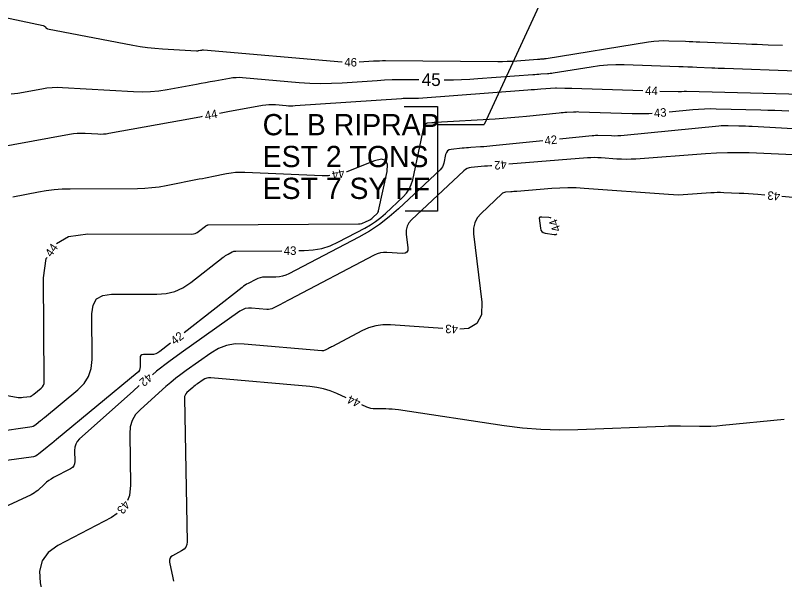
# Model space of a CAD drawing. Extents: x 2384780 to 2405861, y 547869 to 573706.
# Drawn here: x 2390596.4 to 2390777.3, y 552314.8 to 552447.7 of the extents above; entities that cross this region are included whole.
import ezdxf

# ---------------------------------------------------------------- set-up
doc = ezdxf.new("R2010")
doc.units = 0
for name, color, linetype in [('Old_Level_5', 7, 'Continuous'), ('Old_Level_60', 7, 'Continuous'), ('Old_Level_61', 7, 'Continuous')]:
    doc.layers.add(name, color=color, linetype=linetype)

msp = doc.modelspace()

# ---------------------------------------------------------------- linework, layer by layer
at = {"layer": 'Old_Level_5'}
for p in [(2390739.7965, 552493.97625), (2390695.685, 552421.933)]:
    msp.add_line(p, (2390706.6415, 552421.933), dxfattribs=at)
msp.add_lwpolyline([(2390687.86625, 552426.2385), (2390695.685, 552426.2385), (2390695.685, 552401.54275), (2390688.11075, 552401.54275)], dxfattribs=at)
at = {"layer": 'Old_Level_60'}
for points in [[(2390583.2235, 552449.43), (2390602.964, 552445.247), (2390603.0845, 552445.2115), (2390603.1945, 552445.1585), (2390603.294, 552445.08775), (2390603.38325, 552444.9995), (2390603.6575, 552444.68175), (2390603.72, 552444.62025), (2390603.78975, 552444.57125), (2390603.867, 552444.53525), (2390603.9515, 552444.51175), (2390623.98775, 552440.6665), (2390625.72775, 552440.362), (2390627.475, 552440.11525), (2390629.22925, 552439.926), (2390630.991, 552439.79425), (2390638.9705, 552439.3295), (2390639.099, 552439.326), (2390639.22725, 552439.33), (2390639.35475, 552439.34175), (2390639.482, 552439.361), (2390639.9345, 552439.44375), (2390640.0045, 552439.45675), (2390640.07425, 552439.4695), (2390640.14425, 552439.48225), (2390640.214, 552439.495), (2390640.44225, 552439.53675), (2390640.49125, 552439.544), (2390640.5405, 552439.548), (2390640.58975, 552439.54875), (2390640.63925, 552439.546), (2390673.214, 552436.73125), (2390673.25025, 552436.729)], [(2390677.2465, 552436.69375), (2390677.276, 552436.69525), (2390680.59575, 552436.92275), (2390681.30725, 552436.96475), (2390682.01925, 552436.9935), (2390682.7315, 552437.00875), (2390683.4445, 552437.0105), (2390709.8375, 552436.829), (2390710.9645, 552436.83275), (2390712.09075, 552436.85925), (2390713.21625, 552436.9085), (2390714.341, 552436.9805), (2390719.182, 552437.3395), (2390719.385, 552437.3545), (2390719.58825, 552437.3695), (2390719.79125, 552437.3845), (2390719.99425, 552437.39975), (2390720.65725, 552437.44875), (2390720.79925, 552437.461), (2390720.94075, 552437.476), (2390721.082, 552437.494), (2390721.223, 552437.51525), (2390745.34575, 552441.3995), (2390746.53375, 552441.5615), (2390747.72525, 552441.66575), (2390748.92075, 552441.712), (2390750.11975, 552441.7005), (2390754.04225, 552441.56825), (2390754.883, 552441.53875), (2390755.72325, 552441.50725), (2390756.56375, 552441.47375), (2390757.404, 552441.43825), (2390768.32425, 552440.9615), (2390769.60225, 552440.90725), (2390770.88025, 552440.8565), (2390772.15875, 552440.80875), (2390773.437, 552440.7645), (2390776.86275, 552440.65025)], [(2390644.369, 552424.652), (2390646.352, 552425.01475), (2390654.5145, 552426.5085), (2390655.27275, 552426.6215), (2390656.0335, 552426.68325), (2390656.79675, 552426.69375), (2390657.56225, 552426.653), (2390660.067, 552426.43675), (2390660.604, 552426.40075), (2390661.141, 552426.3855), (2390661.67825, 552426.391), (2390662.2155, 552426.4175), (2390687.216, 552428.13075), (2390687.60975, 552428.154), (2390688.00375, 552428.17), (2390688.39775, 552428.17825), (2390688.79225, 552428.17925), (2390690.081, 552428.1705), (2390690.357, 552428.17125), (2390690.63275, 552428.17775), (2390690.9085, 552428.19), (2390691.184, 552428.2075), (2390716.9625, 552430.1195), (2390717.7165, 552430.1755), (2390718.4705, 552430.23125), (2390719.2245, 552430.28725), (2390719.97825, 552430.34325), (2390723.44925, 552430.6005), (2390723.473, 552430.6025), (2390723.4965, 552430.605), (2390723.52025, 552430.608), (2390723.54375, 552430.61175), (2390723.62025, 552430.624), (2390723.63675, 552430.62625), (2390723.65325, 552430.62775), (2390723.66975, 552430.62825), (2390723.6865, 552430.62825), (2390725.61275, 552430.56325), (2390726.0255, 552430.5495), (2390726.4385, 552430.53575), (2390726.85125, 552430.5225), (2390727.264, 552430.50925), (2390744.01575, 552429.97875)], [(2390748.01375, 552429.852), (2390752.329, 552429.7155), (2390752.522, 552429.7125), (2390752.7145, 552429.71575), (2390752.90675, 552429.7255), (2390753.099, 552429.7415), (2390753.7265, 552429.80425), (2390753.861, 552429.8155), (2390753.9955, 552429.8225), (2390754.1305, 552429.8255), (2390754.2655, 552429.82425), (2390781.31125, 552429.133)], [(2390750.14775, 552424.93825), (2390755.7165, 552425.494), (2390757.08875, 552425.6095), (2390758.4625, 552425.68175), (2390759.83775, 552425.71125), (2390761.21475, 552425.6975), (2390771.7215, 552425.429), (2390773.37625, 552425.38), (2390775.0305, 552425.318), (2390776.68425, 552425.243), (2390778.3375, 552425.15475)], [(2390587.271, 552415.72425), (2390609.11875, 552419.68925), (2390610.0305, 552419.827), (2390610.9455, 552419.91), (2390611.86375, 552419.93825), (2390612.7855, 552419.912), (2390615.802, 552419.73625), (2390616.447, 552419.71775), (2390617.09, 552419.738), (2390617.73025, 552419.79675), (2390618.3685, 552419.894), (2390638.05775, 552423.497), (2390640.1315, 552423.8765), (2390640.4345, 552423.932)], [(2390663.09775, 552392.2795), (2390664.301, 552392.28725), (2390666.41525, 552392.42425), (2390668.468, 552392.80725), (2390670.45925, 552393.43625), (2390672.38875, 552394.3115), (2390678.591, 552397.5725), (2390679.89075, 552398.3125), (2390681.13175, 552399.135), (2390682.31375, 552400.04), (2390683.437, 552401.0275), (2390687.5745, 552404.919), (2390688.382, 552405.79725), (2390689.032, 552406.76475), (2390689.524, 552407.82125), (2390689.8585, 552408.96675), (2390692.58175, 552421.6555), (2390692.67825, 552421.92775), (2390692.83625, 552422.13125), (2390693.05575, 552422.2665), (2390693.33675, 552422.333), (2390694.355, 552422.43875), (2390694.57325, 552422.46), (2390694.79175, 552422.479), (2390695.0105, 552422.49575), (2390695.22925, 552422.50975), (2390709.27625, 552423.3395), (2390711.11875, 552423.4585), (2390712.9595, 552423.59725), (2390714.79875, 552423.756), (2390716.63625, 552423.93475), (2390724.2865, 552424.7205), (2390724.7475, 552424.7655), (2390725.209, 552424.80575), (2390725.6705, 552424.8415), (2390726.13275, 552424.8725), (2390727.643, 552424.96575), (2390727.96675, 552424.982), (2390728.2905, 552424.99075), (2390728.61425, 552424.99175), (2390728.9385, 552424.98525), (2390741.46275, 552424.58875), (2390743.4295, 552424.5585), (2390745.39425, 552424.593), (2390746.16025, 552424.6315)], [(2390787.57675, 552420.45675), (2390769.6965, 552421.482), (2390768.91575, 552421.52375), (2390768.1345, 552421.55925), (2390767.35325, 552421.5885), (2390766.5715, 552421.6115), (2390764.01775, 552421.67675), (2390763.471, 552421.68225), (2390762.92475, 552421.6705), (2390762.379, 552421.64175), (2390761.834, 552421.596), (2390739.56275, 552419.3725), (2390738.822, 552419.311), (2390738.0805, 552419.2735), (2390737.33825, 552419.2605), (2390736.59525, 552419.272), (2390733.39375, 552419.37325), (2390733.25975, 552419.376), (2390733.12575, 552419.3755), (2390732.9915, 552419.372), (2390732.85775, 552419.36525), (2390732.42, 552419.33825), (2390732.32625, 552419.332), (2390732.23275, 552419.32475), (2390732.13925, 552419.3165), (2390732.04575, 552419.3075), (2390724.4065, 552418.52275)], [(2390720.4275, 552418.114), (2390708.68975, 552416.90825), (2390707.97475, 552416.8385), (2390707.25925, 552416.77675), (2390706.543, 552416.72275), (2390705.82625, 552416.6765), (2390703.4835, 552416.53825), (2390702.98175, 552416.50575), (2390702.48025, 552416.46775), (2390701.9795, 552416.42425), (2390701.479, 552416.375), (2390698.92525, 552416.11025), (2390698.432, 552415.99325), (2390698.0465, 552415.756), (2390697.76925, 552415.3985), (2390697.59975, 552414.92075), (2390697.15375, 552412.843), (2390697.02875, 552412.4145), (2390696.84475, 552412.01925), (2390696.6015, 552411.65725), (2390696.29925, 552411.32875), (2390686.47675, 552402.09025), (2390684.31525, 552400.19), (2390682.04075, 552398.4485), (2390679.653, 552396.86575), (2390677.152, 552395.44175), (2390660.721, 552386.803), (2390659.9975, 552386.47475), (2390659.25075, 552386.23875), (2390658.48075, 552386.09525), (2390657.68775, 552386.04375), (2390655.05975, 552386.02675), (2390654.50475, 552385.991), (2390653.96575, 552385.89025), (2390653.443, 552385.72525), (2390652.9365, 552385.4955), (2390651.15475, 552384.5585), (2390650.778, 552384.34975), (2390650.412, 552384.1245), (2390650.0565, 552383.883), (2390649.7115, 552383.6255), (2390636.061, 552372.9435)], [(2390781.04775, 552414.741), (2390769.02975, 552415.26025), (2390766.45525, 552415.333), (2390763.88175, 552415.329), (2390761.30975, 552415.248), (2390758.739, 552415.0905), (2390742.337, 552413.839), (2390741.21, 552413.77425), (2390740.08275, 552413.75175), (2390738.9555, 552413.77175), (2390737.82825, 552413.83425), (2390734.14575, 552414.107), (2390733.35675, 552414.15025), (2390732.56775, 552414.16275), (2390731.779, 552414.14475), (2390730.99025, 552414.096), (2390712.43175, 552412.59175)], [(2390606.06725, 552393.92825), (2390608.85775, 552395.60125), (2390613.422, 552396.2425), (2390637.80825, 552396.182), (2390638.268, 552396.21725), (2390638.70275, 552396.32575), (2390639.1125, 552396.50725), (2390639.497, 552396.76175), (2390641.12075, 552398.0325), (2390641.17775, 552398.075), (2390641.2365, 552398.11475), (2390641.29675, 552398.152), (2390641.359, 552398.1865), (2390641.565, 552398.29475), (2390641.60975, 552398.31525), (2390641.656, 552398.32975), (2390641.70375, 552398.33875), (2390641.753, 552398.34175), (2390677.0905, 552398.5705), (2390677.48225, 552398.596), (2390677.86275, 552398.667), (2390678.23175, 552398.7835), (2390678.58925, 552398.94575), (2390679.739, 552399.55), (2390679.97975, 552399.68725), (2390680.20975, 552399.83975), (2390680.42875, 552400.0075), (2390680.637, 552400.1905), (2390681.40375, 552400.91175), (2390681.5535, 552401.0745), (2390681.674, 552401.25375), (2390681.76525, 552401.4495), (2390681.827, 552401.66175), (2390683.80675, 552410.885), (2390683.94225, 552412.523), (2390683.5005, 552413.4845), (2390682.4815, 552413.76925), (2390680.88525, 552413.37725), (2390674.347, 552410.8445), (2390674.2705, 552410.81925)], [(2390670.3825, 552409.93875), (2390670.03125, 552409.8995), (2390668.54275, 552409.8885), (2390650.3535, 552410.67225), (2390649.27525, 552410.68675), (2390648.202, 552410.637), (2390647.1335, 552410.52275), (2390646.07025, 552410.3445), (2390642.60425, 552409.65675), (2390641.8615, 552409.5095), (2390641.11875, 552409.362), (2390640.37625, 552409.21475), (2390639.6335, 552409.06725), (2390631.85825, 552407.5245), (2390630.188, 552407.2345), (2390628.50975, 552407.025), (2390626.8235, 552406.89625), (2390625.129, 552406.84825), (2390609.242, 552406.77675), (2390607.37225, 552406.72475), (2390605.511, 552406.58575), (2390603.65825, 552406.3595), (2390601.814, 552406.0465), (2390595.80375, 552404.881)], [(2390708.445, 552412.2685), (2390708.165, 552412.24575), (2390707.43825, 552412.187), (2390706.71175, 552412.128), (2390705.98525, 552412.06925), (2390703.61175, 552411.87675), (2390703.12025, 552411.797), (2390702.66275, 552411.64), (2390702.23975, 552411.40625), (2390701.851, 552411.095), (2390689.558, 552399.53325), (2390688.932, 552398.806), (2390688.51875, 552398.001), (2390688.31825, 552397.11875), (2390688.33025, 552396.15925), (2390688.717, 552392.898), (2390688.702, 552392.2925), (2390688.4905, 552391.8735), (2390688.08275, 552391.64125), (2390687.47875, 552391.59575), (2390683.79275, 552391.84675), (2390683.014, 552391.84775), (2390682.25775, 552391.743), (2390681.5235, 552391.533), (2390680.81175, 552391.2175), (2390660.82425, 552380.70875), (2390660.307, 552380.43675), (2390659.7895, 552380.16475), (2390659.272, 552379.89275), (2390658.7545, 552379.62075), (2390657.06425, 552378.732), (2390656.6965, 552378.56975), (2390656.31725, 552378.46425), (2390655.92675, 552378.4155), (2390655.52475, 552378.42325), (2390651.94275, 552378.73975), (2390651.19275, 552378.7435), (2390650.47725, 552378.61875), (2390649.7965, 552378.3655), (2390649.1505, 552377.984), (2390635.38, 552368.2195), (2390632.46075, 552366.087), (2390629.6055, 552363.875), (2390628.60625, 552363.05475)], [(2390772.69825, 552405.33025), (2390771.05525, 552405.47325), (2390769.9545, 552405.563), (2390768.85325, 552405.64075), (2390767.751, 552405.7065), (2390766.648, 552405.76025), (2390763.04375, 552405.916), (2390762.2715, 552405.93775), (2390761.49975, 552405.9365), (2390760.72825, 552405.91225), (2390759.95725, 552405.865), (2390754.6, 552405.45625), (2390753.45175, 552405.39025), (2390752.30375, 552405.3675), (2390751.1555, 552405.38775), (2390750.0075, 552405.45125), (2390730.18425, 552406.92025), (2390728.2745, 552407.02475), (2390726.365, 552407.055), (2390724.45575, 552407.0115), (2390722.54675, 552406.89375), (2390714.3745, 552406.23125), (2390714.0065, 552406.2015), (2390713.6385, 552406.17175), (2390713.2705, 552406.14175), (2390712.90275, 552406.112), (2390711.70075, 552406.0145), (2390711.45175, 552405.97425), (2390711.22025, 552405.89475), (2390711.006, 552405.77625), (2390710.809, 552405.61875), (2390705.932, 552401.03175), (2390705.03875, 552399.99375), (2390704.449, 552398.84525), (2390704.16275, 552397.58625), (2390704.18, 552396.21675), (2390706.0865, 552380.1455), (2390706.0115, 552377.1615), (2390704.96925, 552375.0975), (2390702.96, 552373.95325), (2390700.90525, 552373.79825)], [(2390796.64375, 552403.24575), (2390776.683, 552404.9835)], [(2390722.3865, 552399.90025), (2390722.22425, 552399.987), (2390721.8855, 552400.05475), (2390720.258, 552400.17525), (2390720.20975, 552400.178), (2390720.16125, 552400.17875), (2390720.113, 552400.17775), (2390720.0645, 552400.17475), (2390719.8575, 552400.158), (2390719.848, 552400.15725), (2390719.83875, 552400.1565), (2390719.8295, 552400.15575), (2390719.82025, 552400.155), (2390719.78975, 552400.1525), (2390719.7835, 552400.1515), (2390719.7775, 552400.1495), (2390719.772, 552400.1465), (2390719.767, 552400.1425), (2390719.6435, 552400.02625), (2390719.62075, 552399.99975), (2390719.606, 552399.97075), (2390719.59875, 552399.93875), (2390719.599, 552399.90425)], [(2390719.599, 552399.90425), (2390719.87725, 552397.56025), (2390719.9955, 552397.098), (2390720.2275, 552396.7475), (2390720.57325, 552396.50825), (2390721.03275, 552396.3805), (2390723.137, 552396.087), (2390723.51275, 552396.08575), (2390723.73825, 552396.2075), (2390723.7525, 552396.25425)], [(2390592.07175, 552349.7005), (2390599.8265, 552350.75225), (2390600.225, 552350.83375), (2390600.601, 552350.96725), (2390600.954, 552351.1525), (2390601.28425, 552351.39), (2390602.3265, 552352.25), (2390602.54975, 552352.43425), (2390602.773, 552352.61875), (2390602.99625, 552352.803), (2390603.2195, 552352.98725), (2390611.089, 552359.4825), (2390612.56275, 552360.9735), (2390613.612, 552362.66325), (2390614.23625, 552364.55175), (2390614.436, 552366.639), (2390614.37275, 552377.4195), (2390614.64975, 552379.44025), (2390615.5075, 552380.88175), (2390616.94625, 552381.7445), (2390618.966, 552382.02825), (2390629.66825, 552382.00175), (2390631.83575, 552382.1685), (2390633.885, 552382.6795), (2390635.816, 552383.535), (2390637.62875, 552384.735), (2390645.283, 552390.72475), (2390645.55175, 552390.9255), (2390645.82825, 552391.11325), (2390646.11325, 552391.2885), (2390646.4065, 552391.45125), (2390647.37725, 552391.9615), (2390647.58875, 552392.0575), (2390647.80675, 552392.1265), (2390648.03175, 552392.1685), (2390648.2635, 552392.1835), (2390659.098, 552392.2535)], [(2390588.3775, 552359.2855), (2390596.636, 552357.76625), (2390597.03875, 552357.70825), (2390597.442, 552357.68275), (2390597.84625, 552357.68925), (2390598.25125, 552357.72825), (2390599.96175, 552357.96025), (2390600.04975, 552357.97825), (2390600.1325, 552358.0075), (2390600.2105, 552358.0485), (2390600.28325, 552358.10075), (2390600.51325, 552358.2905), (2390600.5625, 552358.33125), (2390600.61175, 552358.37175), (2390600.661, 552358.4125), (2390600.71025, 552358.45325), (2390602.446, 552359.88575), (2390602.771, 552360.21475), (2390603.0025, 552360.5875), (2390603.14025, 552361.004), (2390603.18425, 552361.4645), (2390603.04175, 552385.82725), (2390603.6675, 552390.39375), (2390603.83575, 552390.6765)], [(2390696.915, 552373.9375), (2390684.604, 552374.7755), (2390682.84725, 552374.77775), (2390681.14075, 552374.542), (2390679.4845, 552374.068), (2390677.8785, 552373.35575), (2390670.98775, 552369.733), (2390670.7445, 552369.605), (2390670.50125, 552369.47725), (2390670.258, 552369.34925), (2390670.015, 552369.2215), (2390669.2205, 552368.80375), (2390669.0475, 552368.7275), (2390668.8695, 552368.678), (2390668.68575, 552368.655), (2390668.497, 552368.65875), (2390650.206, 552370.27525), (2390648.0905, 552370.28575), (2390646.07275, 552369.93375), (2390644.153, 552369.22), (2390642.33125, 552368.144), (2390636.5405, 552364.038), (2390635.313, 552363.14125), (2390634.11225, 552362.211), (2390632.93825, 552361.24725), (2390631.791, 552360.25), (2390625.7855, 552354.87925), (2390624.66325, 552353.6565), (2390623.871, 552352.29), (2390623.408, 552350.7795), (2390623.275, 552349.12525), (2390623.497, 552337.02875), (2390623.25175, 552334.61025), (2390622.78975, 552333.45925)], [(2390632.91075, 552370.47825), (2390630.383, 552368.50025), (2390629.9215, 552368.19475), (2390629.43, 552367.977), (2390628.90825, 552367.847), (2390628.3565, 552367.8045), (2390626.5045, 552367.809), (2390626.15775, 552367.76025), (2390625.9105, 552367.61225), (2390625.76325, 552367.3645), (2390625.7155, 552367.0175), (2390625.72775, 552364.92775), (2390625.687, 552364.50025), (2390625.559, 552364.1135), (2390625.34425, 552363.7675), (2390625.0425, 552363.46225), (2390606.0695, 552347.8025), (2390605.502, 552347.334), (2390604.93425, 552346.8655), (2390604.36675, 552346.397), (2390603.799, 552345.9285), (2390601.94475, 552344.398), (2390601.53325, 552344.10225), (2390601.0935, 552343.8715), (2390600.6255, 552343.70525), (2390600.129, 552343.6035), (2390582.771, 552341.2495)], [(2390674.21325, 552357.61375), (2390671.983, 552358.6265), (2390670.45275, 552359.24575), (2390668.88675, 552359.72975), (2390667.2855, 552360.07875), (2390665.6485, 552360.2925), (2390642.337, 552362.353), (2390641.8525, 552362.35525), (2390641.3905, 552362.27475), (2390640.951, 552362.11125), (2390640.53375, 552361.865), (2390639.20775, 552360.92475), (2390638.92675, 552360.71925), (2390638.65175, 552360.50625), (2390638.383, 552360.2855), (2390638.12025, 552360.05725), (2390636.745, 552358.8275), (2390636.488, 552358.5475), (2390636.3065, 552358.2345), (2390636.20075, 552357.8885), (2390636.17025, 552357.50975), (2390636.7905, 552323.73125), (2390636.72, 552323.0375), (2390636.4815, 552322.4435), (2390636.075, 552321.949), (2390635.5005, 552321.55425), (2390633.349, 552320.427), (2390632.95925, 552320.152), (2390632.71175, 552319.81), (2390632.6065, 552319.40125), (2390632.64375, 552318.92575), (2390633.4235, 552315.26425), (2390633.5925, 552314.48)], [(2390625.545, 552360.48075), (2390624.08525, 552359.21175), (2390611.4775, 552347.93675), (2390610.95, 552347.362), (2390610.5775, 552346.7195), (2390610.36, 552346.0095), (2390610.29725, 552345.23175), (2390610.346, 552342.58075), (2390610.29225, 552342.05075), (2390610.11, 552341.59675), (2390609.7995, 552341.219), (2390609.3605, 552340.91725), (2390605.3465, 552338.81425), (2390604.774, 552338.48925), (2390604.2275, 552338.12775), (2390603.707, 552337.72975), (2390603.2125, 552337.2955), (2390601.63925, 552335.81675), (2390601.29175, 552335.51525), (2390600.92325, 552335.245), (2390600.534, 552335.006), (2390600.12375, 552334.79775), (2390589.33425, 552329.859)], [(2390777.246, 552352.4755), (2390762.707, 552351.0725), (2390761.35275, 552350.96075), (2390759.997, 552350.88725), (2390758.63975, 552350.8515), (2390757.28075, 552350.85375), (2390752.8395, 552350.923), (2390751.88775, 552350.9315), (2390750.93625, 552350.92675), (2390749.985, 552350.909), (2390749.03375, 552350.87825), (2390728.70925, 552350.08175), (2390724.3595, 552350.01325), (2390720.02125, 552350.1495), (2390715.694, 552350.49), (2390711.37825, 552351.035), (2390686.5005, 552354.7715), (2390685.75575, 552354.869), (2390685.009, 552354.93825), (2390684.26025, 552354.9795), (2390683.50925, 552354.99225), (2390681.05275, 552354.988), (2390680.53225, 552355.0145), (2390680.0235, 552355.0955), (2390679.5265, 552355.231), (2390679.0415, 552355.4215), (2390677.8555, 552355.96)], [(2390620.36275, 552330.375), (2390618.9995, 552329.438), (2390606.38775, 552322.83025), (2390604.1025, 552321.21825), (2390602.65175, 552319.21425), (2390602.03525, 552316.81825), (2390602.2535, 552314.03025), (2390607.48375, 552289.47), (2390607.6615, 552288.64575), (2390607.84325, 552287.82225), (2390608.029, 552286.99975), (2390608.21875, 552286.17825)]]:
    msp.add_lwpolyline(points, dxfattribs=at)
at = {"layer": 'Old_Level_61'}
for points in [[(2390697.2705, 552432.51825), (2390697.51925, 552432.5165), (2390699.44025, 552432.52275), (2390701.36025, 552432.56775), (2390703.27875, 552432.65175), (2390705.196, 552432.7745), (2390718.07225, 552433.7295), (2390718.55075, 552433.765), (2390719.02925, 552433.8005), (2390719.50775, 552433.836), (2390719.98625, 552433.8715), (2390721.54925, 552433.98725), (2390721.88375, 552434.01575), (2390722.2175, 552434.05125), (2390722.55025, 552434.094), (2390722.88225, 552434.14375), (2390731.8445, 552435.587), (2390733.768, 552435.84925), (2390735.6975, 552436.018), (2390737.63275, 552436.093), (2390739.57375, 552436.07425), (2390752.4095, 552435.6415), (2390753.48125, 552435.604), (2390754.553, 552435.56375), (2390755.6245, 552435.521), (2390756.696, 552435.4755), (2390760.196, 552435.32275), (2390760.946, 552435.291), (2390761.69625, 552435.26125), (2390762.44625, 552435.23325), (2390763.1965, 552435.20725), (2390780.07575, 552434.64375)], [(2390595.36675, 552429.18125), (2390596.983, 552429.37775), (2390602.607, 552430.3985), (2390603.81425, 552430.581), (2390605.026, 552430.69075), (2390606.242, 552430.7285), (2390607.4625, 552430.6935), (2390624.21, 552429.718), (2390626.182, 552429.66175), (2390628.14675, 552429.7235), (2390630.1045, 552429.903), (2390632.05475, 552430.20025), (2390638.99625, 552431.4705), (2390640.068, 552431.6665), (2390641.1395, 552431.86275), (2390642.21125, 552432.05875), (2390643.283, 552432.255), (2390646.784, 552432.8955), (2390647.5355, 552433.0075), (2390648.28925, 552433.06875), (2390649.0455, 552433.079), (2390649.804, 552433.03875), (2390663.1535, 552431.88525), (2390665.67325, 552431.7165), (2390668.194, 552431.64525), (2390670.7155, 552431.67175), (2390673.23775, 552431.79575), (2390681.479, 552432.3605), (2390683.24525, 552432.46475), (2390685.01275, 552432.536), (2390686.7815, 552432.57375), (2390688.551, 552432.57825), (2390691.2705, 552432.5595)]]:
    msp.add_lwpolyline(points, dxfattribs=at)

# ---------------------------------------------------------------- texts
at = {"layer": 'Old_Level_5'}
for s, height, p in [('CL B RIPRAP', 4.9999995, (2390654.55075, 552419.433)), ('EST 2 TONS', 5, (2390654.55075, 552411.93325)), ('EST 7 SY FF', 4.9999995, (2390654.55075, 552404.43325))]:
    msp.add_text(s, height=height, dxfattribs=at).set_placement(p)
at = {"layer": 'Old_Level_60'}
for s, rotation, p in [('46', 359.496175, (2390673.75875, 552435.64775)), ('44', 358.1861472, (2390744.5035, 552428.96275)), ('44', 10.3700472, (2390641.12575, 552423.04175)), ('43', 4.3963444, (2390746.65475, 552423.64)), ('42', 5.8651806, (2390720.961, 552417.1635)), ('42', 184.6343694, (2390711.919, 552413.5535)), ('44', 192.7598417, (2390673.578, 552411.55325)), ('43', 175.0244694, (2390776.35375, 552406.01575)), ('44', 110.5377, (2390724.7255, 552397.1225)), ('44', 55.5394056, (2390604.84525, 552390.60875)), ('43', 0.3708028, (2390659.52175, 552391.25625)), ('43', 177.9997306, (2390700.52675, 552374.746)), ('42', 38.0440722, (2390633.8685, 552369.958)), ('42', 220.0612972, (2390627.61575, 552363.5595)), ('44', 155.5787444, (2390677.7955, 552357.08525)), ('43', 231.801425, (2390621.9725, 552333.622))]:
    msp.add_text(s, height=2, rotation=rotation, dxfattribs=at).set_placement(p)
at = {"layer": 'Old_Level_61'}
msp.add_text('45', height=3, rotation=359.60635, dxfattribs=at).set_placement((2390691.95725, 552431.05475))

doc.saveas('drawing.dxf')
